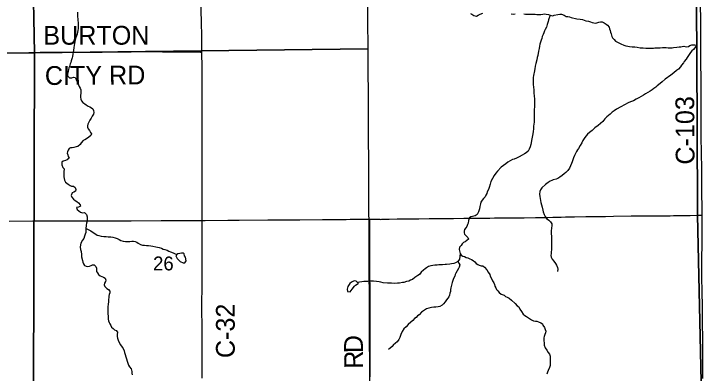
# Model space of a CAD drawing. Extents: x 1985906 to 2360102, y 891258 to 1222054.
# Drawn here: x 2193350 to 2204524, y 1031777 to 1037523 of the extents above; entities that cross this region are included whole.
import ezdxf

# ---------------------------------------------------------------- set-up
doc = ezdxf.new("R2010")
doc.units = 0
for name, color, linetype in [('GM_X_Adjacent_County', 7, 'Continuous'), ('GM_X_County', 7, 'Continuous'), ('GM_X_County_Road', 7, 'Continuous'), ('GM_X_County_Road_Text', 7, 'Continuous'), ('GM_X_Minor_Lake', 7, 'Continuous'), ('GM_X_Minor_River', 7, 'Continuous'), ('GM_X_Section', 7, 'Continuous'), ('GM_X_Section_Text', 7, 'Continuous'), ('GM_X_Township', 7, 'Continuous'), ('GM_X_Township_Road', 7, 'Continuous'), ('GM_X_Township_Road_Text', 7, 'Continuous')]:
    doc.layers.add(name, color=color, linetype=linetype)

msp = doc.modelspace()

# ---------------------------------------------------------------- linework, layer by layer
at = {"layer": 'GM_X_Adjacent_County'}
msp.add_lwpolyline([(2204524, 998046), (2204498, 1002246), (2204460, 1006231), (2204446, 1007585), (2204396, 1012421), (2204391, 1012891), (2204405, 1018278), (2204394, 1019758), (2204396, 1020517), (2204379, 1020841), (2204391, 1021803), (2204388, 1022494), (2204388, 1022770), (2204388, 1022837), (2204387, 1023044), (2204303, 1026249), (2204359, 1029499), (2204344, 1030439), (2204262, 1034310), (2204255, 1035776), (2204229, 1040690), (2204199, 1046565), (2204184, 1049044), (2204131, 1055650)], dxfattribs=at)
at = {"layer": 'GM_X_County'}
msp.add_lwpolyline([(2204131, 1055650), (2204184, 1049044), (2204199, 1046565), (2204229, 1040690), (2204255, 1035776), (2204262, 1034310), (2204344, 1030439), (2204359, 1029499), (2204303, 1026249), (2204387, 1023044), (2204388, 1022837), (2204388, 1022770), (2204388, 1022494), (2204391, 1021803), (2204379, 1020841), (2204396, 1020517), (2204394, 1019758), (2204405, 1018278), (2204391, 1012891), (2204396, 1012421), (2204446, 1007585), (2204460, 1006231), (2204498, 1002246), (2204524, 998046)], dxfattribs=at)
at = {"layer": 'GM_X_County_Road'}
for points in [[(2196350, 1036916), (2196349, 1036969), (2196347, 1037133), (2196342, 1037428), (2196340, 1037540), (2196338, 1037616), (2196335, 1037784), (2196334, 1037868), (2196333, 1038019), (2196329, 1038216), (2196324, 1038446), (2196321, 1038722), (2196320, 1038794), (2196318, 1038993), (2196314, 1039166), (2196311, 1039326), (2196307, 1039593), (2196306, 1039658), (2196304, 1039729)], [(2204314, 1037145), (2204313, 1037215), (2204312, 1037276), (2204312, 1037361), (2204312, 1037453), (2204311, 1037646)], [(2204318, 1035781), (2204318, 1035802), (2204318, 1035867), (2204319, 1035966), (2204319, 1036015), (2204319, 1036097), (2204318, 1036392), (2204317, 1036441), (2204317, 1036523), (2204316, 1036702), (2204316, 1036751), (2204316, 1036833), (2204316, 1036915), (2204314, 1036981), (2204314, 1037062), (2204314, 1037143), (2204314, 1037145)], [(2192176, 1036879), (2192213, 1036880), (2192984, 1036896), (2193458, 1036905), (2193589, 1036907), (2193768, 1036911), (2194126, 1036914), (2194372, 1036915), (2194487, 1036913), (2194603, 1036912), (2194755, 1036915), (2194944, 1036919), (2195109, 1036921), (2195221, 1036921), (2195345, 1036922), (2195722, 1036920), (2196230, 1036917), (2196329, 1036916), (2196350, 1036916)], [(2196356, 1034227), (2196355, 1034445), (2196356, 1034528), (2196356, 1034691), (2196355, 1034871), (2196355, 1034970), (2196354, 1035167), (2196354, 1035494), (2196354, 1035584), (2196354, 1035680), (2196354, 1035760), (2196354, 1035838), (2196352, 1036068), (2196353, 1036281), (2196353, 1036462), (2196352, 1036723), (2196350, 1036854), (2196350, 1036916)], [(2204333, 1034311), (2204333, 1034475), (2204331, 1034622), (2204330, 1034802), (2204327, 1034933), (2204327, 1035064), (2204325, 1035294), (2204324, 1035343), (2204320, 1035523), (2204319, 1035657), (2204318, 1035747), (2204318, 1035781)], [(2204346, 1031708), (2204345, 1031835), (2204345, 1031899), (2204344, 1031996), (2204343, 1032083), (2204344, 1032149), (2204344, 1032191), (2204344, 1032258), (2204343, 1032375), (2204340, 1032557), (2204338, 1032703), (2204338, 1032851), (2204334, 1033097), (2204332, 1033310), (2204331, 1033474), (2204332, 1033671), (2204333, 1033800), (2204334, 1034016), (2204334, 1034130), (2204333, 1034311)], [(2196353, 1031710), (2196353, 1031810), (2196353, 1031889), (2196352, 1031986), (2196352, 1032019), (2196352, 1032052), (2196352, 1032085), (2196351, 1032200), (2196351, 1032281), (2196351, 1032418), (2196351, 1032577), (2196350, 1032757), (2196349, 1032852), (2196349, 1032970), (2196351, 1033101), (2196352, 1033265), (2196352, 1033347), (2196354, 1033472), (2196355, 1033688), (2196356, 1033806), (2196356, 1033921), (2196356, 1034150), (2196356, 1034227)]]:
    msp.add_lwpolyline(points, dxfattribs=at)
at = {"layer": 'GM_X_Minor_Lake'}
for points in [[(2195932, 1033662), (2195953, 1033618), (2196000, 1033571), (2196050, 1033551), (2196076, 1033549), (2196098, 1033586), (2196087, 1033640), (2196073, 1033663), (2196064, 1033693), (2196058, 1033707)], [(2196058, 1033707), (2196026, 1033704), (2195995, 1033702), (2195964, 1033694), (2195948, 1033683), (2195932, 1033662)], [(2198833, 1033236), (2198813, 1033258), (2198782, 1033262), (2198737, 1033241), (2198709, 1033221), (2198681, 1033172), (2198668, 1033132), (2198674, 1033094), (2198714, 1033087), (2198750, 1033129), (2198785, 1033178), (2198801, 1033194)], [(2198801, 1033194), (2198830, 1033210), (2198842, 1033218), (2198842, 1033226), (2198833, 1033236)]]:
    msp.add_lwpolyline(points, dxfattribs=at)
at = {"layer": 'GM_X_Minor_River'}
for points in [[(2194363, 1037552), (2194363, 1037506), (2194366, 1037476), (2194368, 1037448), (2194368, 1037416), (2194372, 1037390), (2194374, 1037361), (2194374, 1037327), (2194373, 1037291), (2194371, 1037261), (2194363, 1037233), (2194357, 1037201), (2194347, 1037175), (2194339, 1037147), (2194325, 1037110), (2194320, 1037076), (2194314, 1037050), (2194310, 1037022), (2194306, 1036990), (2194298, 1036940), (2194294, 1036914), (2194291, 1036880), (2194281, 1036847), (2194277, 1036823), (2194265, 1036775), (2194255, 1036749), (2194247, 1036725), (2194237, 1036687), (2194227, 1036663), (2194220, 1036634), (2194214, 1036610), (2194210, 1036586), (2194204, 1036562), (2194204, 1036534), (2194236, 1036506), (2194271, 1036504), (2194297, 1036513), (2194325, 1036509), (2194343, 1036475), (2194355, 1036451), (2194361, 1036427), (2194378, 1036393), (2194390, 1036365), (2194404, 1036339), (2194416, 1036313), (2194418, 1036289), (2194415, 1036254), (2194411, 1036226), (2194411, 1036194), (2194417, 1036164), (2194427, 1036138), (2194448, 1036110), (2194478, 1036088), (2194504, 1036074), (2194536, 1036053), (2194561, 1036039), (2194585, 1036027), (2194609, 1036009), (2194621, 1035981), (2194625, 1035949)], [(2200636, 1037529), (2200660, 1037521), (2200689, 1037499), (2200733, 1037487), (2200761, 1037503), (2200791, 1037521), (2200833, 1037534)], [(2201285, 1037526), (2201320, 1037522), (2201350, 1037524)], [(2201488, 1037523), (2201515, 1037521), (2201547, 1037520), (2201571, 1037520), (2201599, 1037518), (2201667, 1037518), (2201694, 1037516), (2201724, 1037514), (2201760, 1037515), (2201790, 1037519), (2201822, 1037523), (2201846, 1037521), (2201880, 1037513), (2201911, 1037503), (2201949, 1037496), (2201975, 1037504), (2202031, 1037514), (2202061, 1037518), (2202089, 1037519), (2202130, 1037503), (2202162, 1037485), (2202188, 1037481), (2202216, 1037475), (2202242, 1037467), (2202335, 1037444), (2202385, 1037438), (2202426, 1037434), (2202480, 1037414), (2202518, 1037407), (2202550, 1037397), (2202581, 1037389), (2202631, 1037379), (2202655, 1037383), (2202687, 1037393), (2202713, 1037400), (2202741, 1037398), (2202770, 1037384), (2202800, 1037360), (2202826, 1037346), (2202850, 1037312), (2202858, 1037286), (2202865, 1037262), (2202873, 1037234), (2202881, 1037208), (2202893, 1037166), (2202902, 1037142), (2202930, 1037116), (2202950, 1037088), (2203037, 1037046), (2203085, 1037023), (2203115, 1037017), (2203147, 1037009), (2203176, 1037005), (2203216, 1037001), (2203258, 1036999), (2203296, 1036994), (2203345, 1036984)], [(2201911, 1037503), (2201883, 1037427), (2201875, 1037401), (2201863, 1037357), (2201851, 1037315), (2201831, 1037276), (2201820, 1037252), (2201808, 1037224), (2201798, 1037198), (2201782, 1037166), (2201774, 1037134), (2201764, 1037106), (2201752, 1037071), (2201744, 1037039), (2201739, 1037007), (2201731, 1036973), (2201723, 1036929), (2201711, 1036858), (2201703, 1036828), (2201696, 1036790), (2201682, 1036734), (2201670, 1036692), (2201662, 1036648), (2201652, 1036591), (2201647, 1036567), (2201643, 1036539), (2201639, 1036509), (2201637, 1036459), (2201635, 1036423), (2201637, 1036397), (2201648, 1036311), (2201650, 1036266), (2201653, 1036210), (2201657, 1036168), (2201657, 1036072), (2201656, 1036036), (2201654, 1036004), (2201655, 1035849), (2201653, 1035795), (2201649, 1035763), (2201645, 1035733), (2201643, 1035695), (2201638, 1035643), (2201628, 1035586), (2201618, 1035528), (2201601, 1035438), (2201591, 1035404), (2201575, 1035365), (2201555, 1035333), (2201527, 1035305), (2201499, 1035289), (2201461, 1035268), (2201415, 1035242), (2201369, 1035224), (2201335, 1035208), (2201308, 1035199), (2201232, 1035159), (2201200, 1035133), (2201166, 1035104), (2201128, 1035076), (2201068, 1035016), (2201042, 1034983), (2201014, 1034945), (2200987, 1034895), (2200963, 1034848), (2200951, 1034806), (2200935, 1034754), (2200923, 1034724), (2200905, 1034686), (2200895, 1034658), (2200881, 1034633), (2200870, 1034605), (2200846, 1034577), (2200822, 1034551), (2200804, 1034519), (2200798, 1034493), (2200784, 1034448), (2200778, 1034412), (2200766, 1034366), (2200741, 1034322), (2200710, 1034303), (2200670, 1034289), (2200644, 1034285), (2200620, 1034271), (2200606, 1034227), (2200597, 1034186), (2200589, 1034162), (2200577, 1034134), (2200561, 1034108), (2200543, 1034084), (2200537, 1034058), (2200535, 1034032), (2200543, 1034008), (2200572, 1033976), (2200596, 1033958), (2200604, 1033928), (2200576, 1033908), (2200552, 1033887), (2200526, 1033875), (2200502, 1033855), (2200488, 1033829)], [(2204249, 1037027), (2204195, 1036954), (2204171, 1036936), (2204151, 1036910), (2204115, 1036860), (2204097, 1036826), (2204079, 1036801), (2204047, 1036765), (2204035, 1036741), (2204003, 1036705), (2203987, 1036679), (2203955, 1036640), (2203923, 1036620), (2203883, 1036584), (2203837, 1036549), (2203747, 1036483), (2203695, 1036438), (2203667, 1036414), (2203619, 1036374), (2203593, 1036353), (2203565, 1036333), (2203535, 1036313), (2203503, 1036293), (2203469, 1036270), (2203433, 1036248), (2203399, 1036226), (2203361, 1036204), (2203323, 1036183), (2203279, 1036161), (2203237, 1036139), (2203193, 1036120), (2203154, 1036104), (2203034, 1036043), (2202966, 1036003), (2202932, 1035979), (2202900, 1035954), (2202864, 1035924), (2202812, 1035880), (2202780, 1035851), (2202748, 1035809), (2202676, 1035741), (2202620, 1035706), (2202578, 1035666), (2202536, 1035629), (2202504, 1035603), (2202460, 1035551), (2202432, 1035506), (2202412, 1035466), (2202389, 1035422), (2202361, 1035378), (2202345, 1035354), (2202329, 1035329), (2202315, 1035299), (2202299, 1035265), (2202283, 1035227), (2202271, 1035193), (2202259, 1035163), (2202249, 1035136), (2202232, 1035098), (2202216, 1035064), (2202188, 1035024), (2202160, 1034995), (2202132, 1034973), (2202098, 1034947), (2202062, 1034917), (2202030, 1034898), (2202004, 1034886), (2201957, 1034874), (2201933, 1034866), (2201907, 1034856), (2201875, 1034833), (2201835, 1034799), (2201775, 1034749), (2201753, 1034716), (2201743, 1034692), (2201740, 1034646), (2201744, 1034608), (2201750, 1034578), (2201754, 1034548), (2201762, 1034512), (2201771, 1034478), (2201779, 1034438), (2201789, 1034394), (2201797, 1034366), (2201812, 1034322), (2201830, 1034290), (2201852, 1034260), (2201885, 1034232), (2201915, 1034206), (2201937, 1034172), (2201935, 1034142), (2201928, 1034110), (2201926, 1034059), (2201926, 1034031), (2201924, 1034007), (2201928, 1033983), (2201928, 1033959), (2201931, 1033933), (2201931, 1033793)], [(2203345, 1036984), (2203391, 1036982), (2203437, 1036978), (2203481, 1036977), (2203515, 1036979), (2203556, 1036979), (2203580, 1036981), (2203608, 1036981), (2203666, 1036984), (2203704, 1036986), (2203728, 1036988), (2203761, 1036990), (2203791, 1036984), (2203823, 1036982), (2203855, 1036985), (2203879, 1036987), (2203931, 1036991), (2203966, 1036997), (2203992, 1036999), (2204018, 1037006), (2204042, 1037008), (2204080, 1036998), (2204116, 1037004), (2204140, 1037018), (2204172, 1037031), (2204196, 1037031), (2204218, 1037032), (2204252, 1037026)], [(2194625, 1035949), (2194619, 1035925), (2194600, 1035894), (2194582, 1035858), (2194560, 1035828), (2194542, 1035798), (2194526, 1035764), (2194522, 1035740), (2194524, 1035715), (2194536, 1035689), (2194557, 1035662), (2194571, 1035634), (2194587, 1035610), (2194575, 1035583), (2194547, 1035557), (2194509, 1035533), (2194479, 1035517), (2194455, 1035502), (2194423, 1035466), (2194407, 1035438), (2194369, 1035406), (2194343, 1035402), (2194307, 1035391), (2194279, 1035389), (2194253, 1035387), (2194229, 1035377), (2194215, 1035351), (2194203, 1035325), (2194199, 1035300), (2194207, 1035276), (2194213, 1035250), (2194229, 1035222), (2194201, 1035194), (2194173, 1035184), (2194137, 1035174), (2194113, 1035156), (2194115, 1035117), (2194128, 1035073), (2194148, 1035049), (2194144, 1035003), (2194143, 1034951), (2194147, 1034923), (2194153, 1034897), (2194157, 1034869), (2194173, 1034841), (2194212, 1034807), (2194244, 1034785), (2194270, 1034777), (2194298, 1034777), (2194327, 1034752), (2194337, 1034724), (2194331, 1034697), (2194303, 1034679), (2194277, 1034667), (2194261, 1034625), (2194271, 1034599), (2194297, 1034569), (2194324, 1034545), (2194354, 1034531), (2194382, 1034509), (2194406, 1034479), (2194413, 1034455), (2194377, 1034439), (2194350, 1034433), (2194357, 1034405), (2194411, 1034359), (2194443, 1034349), (2194473, 1034353), (2194506, 1034325), (2194518, 1034287), (2194520, 1034251), (2194516, 1034215), (2194509, 1034185), (2194501, 1034153), (2194497, 1034093), (2194497, 1034062), (2194495, 1034036), (2194487, 1034008), (2194476, 1033976), (2194464, 1033938), (2194444, 1033912), (2194418, 1033867), (2194410, 1033841), (2194408, 1033803), (2194412, 1033765), (2194421, 1033731), (2194425, 1033687), (2194429, 1033645), (2194444, 1033591), (2194450, 1033563), (2194458, 1033537), (2194476, 1033511), (2194504, 1033497), (2194531, 1033493), (2194557, 1033499), (2194581, 1033509), (2194605, 1033517), (2194631, 1033520), (2194655, 1033492), (2194665, 1033468), (2194665, 1033442)], [(2194493, 1034106), (2194576, 1034063), (2194614, 1034037), (2194638, 1034021), (2194678, 1033995), (2194703, 1033989), (2194743, 1033976), (2194783, 1033972), (2194823, 1033972), (2194855, 1033968), (2194896, 1033964), (2194930, 1033959), (2194964, 1033951), (2194994, 1033941), (2195027, 1033923), (2195055, 1033909), (2195091, 1033897), (2195129, 1033893), (2195200, 1033894), (2195230, 1033896), (2195256, 1033896), (2195282, 1033892), (2195308, 1033880), (2195334, 1033867), (2195369, 1033845), (2195399, 1033835), (2195431, 1033831), (2195465, 1033829), (2195495, 1033827), (2195536, 1033822), (2195568, 1033820), (2195612, 1033806), (2195642, 1033802), (2195668, 1033794), (2195703, 1033784), (2195733, 1033772), (2195759, 1033765), (2195797, 1033751), (2195822, 1033739), (2195848, 1033729), (2195892, 1033711), (2195920, 1033695), (2195947, 1033682)], [(2200488, 1033829), (2200460, 1033801), (2200456, 1033764), (2200473, 1033700), (2200489, 1033674), (2200517, 1033657), (2200541, 1033651), (2200569, 1033639), (2200594, 1033631), (2200624, 1033617), (2200654, 1033605), (2200680, 1033589), (2200705, 1033565), (2200727, 1033541), (2200753, 1033523), (2200777, 1033512), (2200807, 1033506), (2200833, 1033504), (2200862, 1033480), (2200896, 1033438), (2200920, 1033404), (2200945, 1033366), (2200951, 1033340), (2200971, 1033304), (2200986, 1033266), (2201012, 1033234), (2201022, 1033206), (2201026, 1033178), (2201040, 1033152), (2201053, 1033128), (2201071, 1033102), (2201095, 1033080), (2201129, 1033052), (2201172, 1033034), (2201198, 1033014), (2201222, 1033004), (2201254, 1032989), (2201291, 1032955), (2201351, 1032903), (2201384, 1032865), (2201408, 1032849), (2201424, 1032813), (2201451, 1032775), (2201479, 1032731), (2201503, 1032713), (2201529, 1032695), (2201564, 1032673), (2201608, 1032644), (2201640, 1032628), (2201673, 1032622), (2201697, 1032618), (2201723, 1032610), (2201759, 1032594), (2201785, 1032580), (2201793, 1032556), (2201818, 1032518), (2201828, 1032488), (2201838, 1032462), (2201834, 1032432), (2201826, 1032408), (2201813, 1032378), (2201805, 1032354), (2201805, 1032308), (2201811, 1032276), (2201815, 1032238), (2201830, 1032195), (2201856, 1032158), (2201876, 1032120), (2201897, 1032092), (2201907, 1032062), (2201911, 1032027), (2201911, 1031965), (2201909, 1031937), (2201906, 1031913), (2201896, 1031881), (2201878, 1031833), (2201866, 1031805), (2201858, 1031776)], [(2201931, 1033793), (2201929, 1033759), (2201926, 1033728), (2201922, 1033702), (2201920, 1033666), (2201924, 1033642), (2201940, 1033612), (2201965, 1033578), (2201993, 1033540), (2202011, 1033512), (2202027, 1033478), (2202030, 1033450), (2202028, 1033414)], [(2200474, 1033698), (2200467, 1033656), (2200461, 1033610), (2200437, 1033572), (2200399, 1033552), (2200371, 1033543), (2200331, 1033533), (2200305, 1033531), (2200255, 1033527), (2200230, 1033523), (2200192, 1033520), (2200162, 1033518), (2200130, 1033518), (2200104, 1033516), (2200070, 1033516), (2200038, 1033509), (2200003, 1033503), (2199967, 1033493), (2199935, 1033471), (2199911, 1033457), (2199885, 1033434), (2199851, 1033400), (2199821, 1033364), (2199795, 1033350), (2199749, 1033319), (2199709, 1033287), (2199677, 1033277), (2199651, 1033261), (2199615, 1033254), (2199575, 1033238), (2199551, 1033236), (2199506, 1033228), (2199470, 1033225), (2199428, 1033223), (2199376, 1033225), (2199348, 1033227), (2199310, 1033229), (2199245, 1033234), (2199207, 1033242), (2199181, 1033246), (2199135, 1033254), (2199086, 1033259), (2199058, 1033259), (2199028, 1033257), (2198996, 1033255), (2198958, 1033253), (2198932, 1033251), (2198901, 1033248), (2198829, 1033240)], [(2200434, 1033570), (2200449, 1033548), (2200468, 1033520), (2200458, 1033484), (2200444, 1033460), (2200426, 1033425), (2200404, 1033387), (2200394, 1033363), (2200386, 1033337), (2200368, 1033301), (2200354, 1033268), (2200345, 1033236), (2200321, 1033152), (2200319, 1033128), (2200317, 1033096), (2200309, 1033068), (2200301, 1033038), (2200290, 1033009), (2200276, 1032985), (2200256, 1032959), (2200232, 1032929), (2200206, 1032899), (2200182, 1032876), (2200150, 1032854), (2200122, 1032848), (2200083, 1032844), (2200049, 1032844), (2200015, 1032839), (2199973, 1032829), (2199933, 1032819), (2199855, 1032766), (2199819, 1032724), (2199793, 1032706), (2199771, 1032678), (2199745, 1032663), (2199715, 1032633), (2199685, 1032605), (2199643, 1032568), (2199609, 1032528), (2199573, 1032496), (2199547, 1032456), (2199527, 1032409), (2199509, 1032361), (2199495, 1032329), (2199466, 1032289), (2199441, 1032269), (2199403, 1032240), (2199384, 1032214), (2199353, 1032192), (2199327, 1032168)], [(2194665, 1033442), (2194668, 1033414), (2194684, 1033390), (2194700, 1033364), (2194724, 1033344), (2194750, 1033336), (2194779, 1033324), (2194803, 1033306), (2194817, 1033276), (2194809, 1033252), (2194793, 1033226), (2194791, 1033198), (2194800, 1033172), (2194830, 1033144), (2194856, 1033126), (2194878, 1033100), (2194881, 1033072), (2194869, 1033048), (2194863, 1033021), (2194861, 1032997), (2194859, 1032967), (2194857, 1032935), (2194853, 1032887), (2194850, 1032857), (2194848, 1032827), (2194848, 1032789), (2194850, 1032761), (2194851, 1032678), (2194853, 1032654), (2194857, 1032626), (2194867, 1032600), (2194879, 1032576), (2194894, 1032552), (2194908, 1032526), (2194932, 1032502), (2194956, 1032484), (2194982, 1032471), (2195001, 1032445), (2194995, 1032408), (2194995, 1032376), (2195001, 1032348), (2195011, 1032318), (2195024, 1032292), (2195050, 1032244), (2195078, 1032208), (2195093, 1032182), (2195107, 1032148), (2195115, 1032118), (2195125, 1032088), (2195136, 1032052), (2195144, 1032018), (2195156, 1031982), (2195166, 1031950), (2195178, 1031920), (2195193, 1031894), (2195221, 1031858), (2195231, 1031816), (2195231, 1031790), (2195234, 1031764)]]:
    msp.add_lwpolyline(points, dxfattribs=at)
at = {"layer": 'GM_X_Section'}
for points in [[(2198932, 1042464), (2198998, 1036967), (2193675, 1036903), (2193573, 1042398)], [(2188238, 1042392), (2193573, 1042398), (2193675, 1036903), (2188401, 1036864)], [(2193675, 1036903), (2198998, 1036967), (2199024, 1031600), (2193663, 1031548)], [(2193675, 1036903), (2193663, 1031548), (2188414, 1031528), (2188401, 1036864)]]:
    msp.add_lwpolyline(points, close=True, dxfattribs=at)
at = {"layer": 'GM_X_Township'}
msp.add_lwpolyline([(2204131, 1055650), (2204184, 1049044), (2204199, 1046565), (2204229, 1040690), (2204255, 1035776), (2204262, 1034310), (2204344, 1030439), (2204359, 1029499), (2204303, 1026249), (2199056, 1026229), (2198740, 1026224), (2195506, 1026174), (2194976, 1026176), (2190034, 1026150), (2187537, 1026141), (2182891, 1026122), (2182738, 1026128), (2180902, 1026116), (2177595, 1026120)], dxfattribs=at)
at = {"layer": 'GM_X_Township_Road'}
for points in [[(2199029, 1034248), (2199042, 1034248), (2199188, 1034250), (2199205, 1034245), (2199221, 1034250), (2199336, 1034251), (2199467, 1034252), (2199582, 1034253), (2199713, 1034255), (2199811, 1034256), (2199975, 1034258), (2200188, 1034259), (2200368, 1034260), (2200532, 1034262), (2200614, 1034262), (2200729, 1034263), (2200825, 1034264), (2200875, 1034265), (2200946, 1034266), (2201019, 1034267), (2201108, 1034268), (2201217, 1034270), (2201332, 1034269), (2201496, 1034272), (2201676, 1034277), (2201773, 1034277), (2201872, 1034277), (2201951, 1034279), (2202022, 1034281), (2202085, 1034282), (2202156, 1034284), (2202234, 1034285), (2202299, 1034287), (2202479, 1034289), (2202610, 1034292), (2202709, 1034293), (2202791, 1034293), (2202922, 1034295), (2203201, 1034300), (2203364, 1034303), (2203456, 1034303), (2203531, 1034304), (2203618, 1034304), (2203696, 1034304), (2203743, 1034304), (2203824, 1034304), (2203879, 1034305), (2203968, 1034306), (2204039, 1034307), (2204144, 1034309), (2204249, 1034310), (2204298, 1034311), (2204333, 1034311)], [(2193274, 1034218), (2193648, 1034220), (2193812, 1034221), (2193976, 1034223), (2194173, 1034222), (2194304, 1034223), (2194467, 1034224), (2194550, 1034224), (2194714, 1034223), (2194861, 1034223), (2195009, 1034223), (2195222, 1034224), (2195697, 1034226), (2195894, 1034227), (2196173, 1034228), (2196304, 1034228), (2196356, 1034227)], [(2196356, 1034227), (2196402, 1034227), (2196763, 1034231), (2196944, 1034232), (2197403, 1034236), (2197600, 1034236), (2197912, 1034239), (2198273, 1034241), (2198420, 1034243), (2198519, 1034243), (2198650, 1034245), (2198715, 1034246), (2198781, 1034246), (2198912, 1034246), (2198977, 1034247), (2199029, 1034248)], [(2199036, 1031731), (2199035, 1031961), (2199035, 1032109), (2199034, 1032240), (2199033, 1032421), (2199033, 1032634), (2199033, 1032978), (2199033, 1033076), (2199033, 1033191), (2199032, 1033290), (2199031, 1033454), (2199031, 1033552), (2199030, 1033798), (2199028, 1034028), (2199028, 1034126), (2199028, 1034164), (2199028, 1034193), (2199029, 1034231), (2199029, 1034248)]]:
    msp.add_lwpolyline(points, dxfattribs=at)

# ---------------------------------------------------------------- texts
at = {"layer": 'GM_X_County_Road_Text'}
for s, rotation, p in [('BURTON', 0, (2193818, 1037033)), ('CITY RD', 0.3432, (2193843, 1036390)), ('C-103', 90.3497, (2204214, 1035120)), ('C-32', 90, (2196874, 1032031))]:
    msp.add_text(s, height=300, rotation=rotation, dxfattribs=at).set_placement(p)
at = {"layer": 'GM_X_Section_Text'}
msp.add_text('26', height=221, rotation=0, dxfattribs=at).set_placement((2195570, 1033431))
at = {"layer": 'GM_X_Township_Road_Text'}
for s, rotation, p in [('D', 90.0328, (2198919, 1032109)), ('R', 91.0421, (2198923, 1031864))]:
    msp.add_text(s, height=300, rotation=rotation, dxfattribs=at).set_placement(p)

doc.saveas('drawing.dxf')
